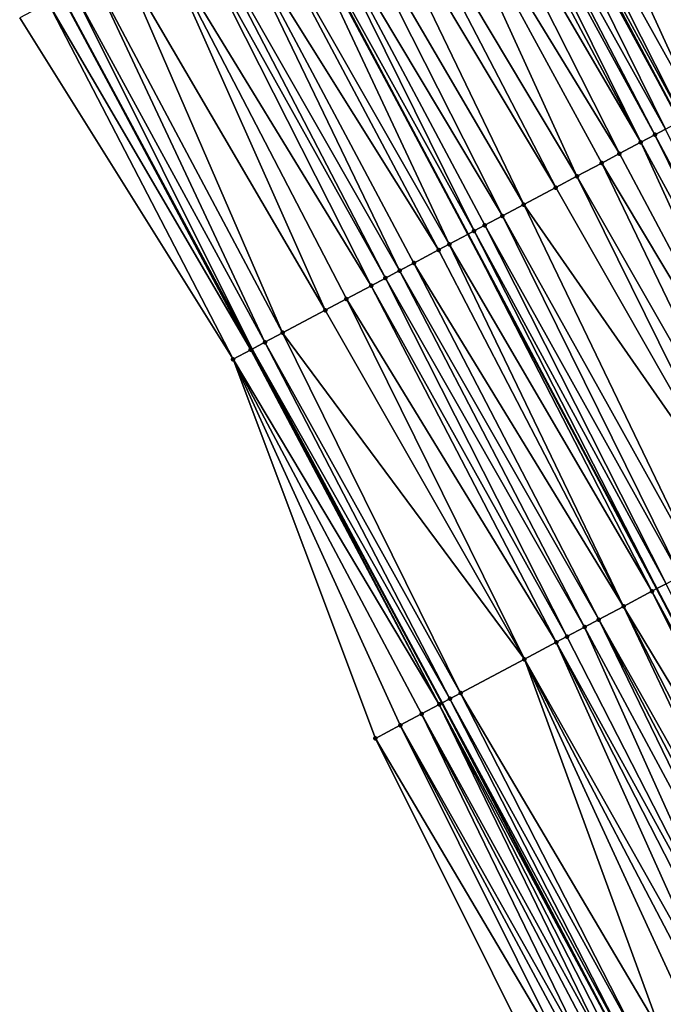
# Model space of a CAD drawing. Header units: feet. Extents: x 2004186 to 2014793, y 836912 to 864902.
# Tile 357 of 656: x 2010058 to 2010090, y 848553 to 848602. Entities that reach past the tile are written whole.
import ezdxf

# ---------------------------------------------------------------- set-up
doc = ezdxf.new("R2010")
doc.units = ezdxf.units.FT
doc.header["$LTSCALE"] = 100
doc.header["$MEASUREMENT"] = 0
for name, color, linetype, lineweight in [('EP_Travel Lane', 5, 'Continuous', 40), ('GPL_Skip Line', 2, 'Continuous', 40), ('Road Shots', 4, 'Continuous', 200), ('Road X-Section', 30, 'Continuous', 13)]:
    doc.layers.add(name, color=color, linetype=linetype, lineweight=lineweight)
doc.layers.add('I-77 SB_MM21-27-Surface-Border', color=7, linetype='Continuous')
doc.layers.add('I-77 SB_MM21-27-Surface-TIN', color=7, linetype='Continuous')

msp = doc.modelspace()

# ---------------------------------------------------------------- linework, layer by layer
at = {"layer": 'EP_Travel Lane'}
msp.add_polyline3d([(2010185.079267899, 848354.2161838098, 429.6111974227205), (2010176.462247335, 848372.2645757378, 429.5588371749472), (2010167.845285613, 848390.3128444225, 429.4648823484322), (2010159.228293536, 848408.3611766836, 429.3923278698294), (2010150.672779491, 848426.0488535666, 429.3418062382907), (2010141.738658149, 848443.9423748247, 429.2590691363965), (2010132.804481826, 848461.8360062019, 429.2130457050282), (2010123.870355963, 848479.729536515, 429.1333020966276), (2010115.063113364, 848497.3217186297, 429.0558442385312), (2010106.077243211, 848515.1898824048, 428.9782848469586), (2010097.091326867, 848533.058138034, 428.9325215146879), (2010088.105446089, 848550.9263229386, 428.8622430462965), (2010078.985562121, 848568.3162775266, 428.7917320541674), (2010069.520886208, 848585.9350449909, 428.7094043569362), (2010060.05615643, 848603.5539127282, 428.663867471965)], dxfattribs=at)
at = {"layer": 'GPL_Skip Line'}
for points in [[(2010215.519128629, 848346.601391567, 430.5946012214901), (2010207.053911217, 848364.7211766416, 430.5414172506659), (2010198.430192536, 848382.7663136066, 430.4742536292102), (2010189.806490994, 848400.8114147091, 430.3949458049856), (2010181.182757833, 848418.8565819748, 430.3380431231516), (2010172.478275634, 848436.8624081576, 430.2722322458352), (2010163.59502872, 848454.7812046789, 430.2039886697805), (2010154.711774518, 848472.7000159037, 430.1406482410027), (2010145.828520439, 848490.6188268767, 430.0772240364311), (2010136.862724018, 848508.4959757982, 429.9985156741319), (2010127.74192482, 848526.2949927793, 429.9196532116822), (2010118.621085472, 848544.0940881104, 429.8680376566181), (2010109.500244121, 848561.8931873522, 429.8177818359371), (2010100.213436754, 848579.605537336, 429.7355131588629), (2010090.824792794, 848597.2647606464, 429.6626206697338), (2010081.436118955, 848614.924040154, 429.6102286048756)], [(2010204.601826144, 848341.5405152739, 430.1423739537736), (2010196.184079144, 848359.5248825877, 430.0913118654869), (2010187.594482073, 848377.586320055, 430.0224276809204), (2010179.004900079, 848395.6477258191, 429.9428828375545), (2010170.415280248, 848413.709211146, 429.890194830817), (2010161.808087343, 848431.5710309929, 429.8360841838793), (2010152.911226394, 848449.4830791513, 429.7680688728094), (2010144.014368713, 848467.3951207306, 429.6978289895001), (2010135.117502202, 848485.3071800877, 429.6335347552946), (2010126.21662445, 848503.0389576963, 429.5556429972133), (2010117.109927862, 848520.8452229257, 429.4827322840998), (2010108.00320422, 848538.6515410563, 429.4281994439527), (2010098.89648032, 848556.4578596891, 429.3738333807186), (2010089.689337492, 848574.0087241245, 429.278892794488), (2010080.28839136, 848591.6614075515, 429.2061529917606), (2010070.887408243, 848609.3141604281, 429.1588207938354)]]:
    msp.add_polyline3d(points, dxfattribs=at)
at = {"layer": 'I-77 SB_MM21-27-Surface-Border', "color": 3, "linetype": 'ByBlock', "lineweight": -2}
msp.add_polyline3d([(2010182.152903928, 848352.8174021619, 429.5337966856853), (2010173.34872787, 848370.7763118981, 429.4700902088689), (2010163.642372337, 848388.3038607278, 429.34810690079), (2010154.477361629, 848406.0901483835, 429.2347148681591), (2010145.422448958, 848423.4451708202, 429.119518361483), (2010136.539195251, 848441.3639810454, 429.0558824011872), (2010127.476702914, 848459.1940583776, 429.0255502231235), (2010118.772606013, 848477.2017665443, 428.9835384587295), (2010109.987628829, 848494.7202990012, 428.897448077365), (2010101.400794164, 848512.7929615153, 428.8253653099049), (2010092.991919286, 848530.95689461, 428.7747814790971), (2010084.405039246, 848549.02964567, 428.7334461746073), (2010075.668516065, 848566.5523048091, 428.6657347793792), (2010068.575462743, 848585.4322916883, 428.6773773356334), (2010057.950708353, 848602.4342243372, 428.5748901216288)], dxfattribs=at)
at = {"layer": 'I-77 SB_MM21-27-Surface-TIN', "color": 128, "linetype": 'ByBlock', "lineweight": -2}
for points in [[(2010090.088591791, 848619.5256393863, 430.0238228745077), (2010089.205691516, 848619.0560788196, 429.9781082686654), (2010099.12410842, 848601.678530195, 430.0559632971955)], [(2010089.205691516, 848619.0560788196, 429.9781082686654), (2010088.322788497, 848618.5865234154, 429.934277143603), (2010098.064625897, 848601.115061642, 430.0026082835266)], [(2010089.205691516, 848619.0560788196, 429.9781082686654), (2010098.064625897, 848601.115061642, 430.0026082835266), (2010099.12410842, 848601.678530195, 430.0559632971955)], [(2010088.322788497, 848618.5865234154, 429.934277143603), (2010086.910131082, 848617.8352584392, 429.8727819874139), (2010097.181713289, 848600.6455242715, 429.9653529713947)], [(2010088.322788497, 848618.5865234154, 429.934277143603), (2010097.181713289, 848600.6455242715, 429.9653529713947), (2010098.064625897, 848601.115061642, 430.0026082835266)], [(2010086.910131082, 848617.8352584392, 429.8727819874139), (2010085.674060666, 848617.1778925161, 429.8156654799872), (2010095.592481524, 848599.8003364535, 429.8907964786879)], [(2010086.910131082, 848617.8352584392, 429.8727819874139), (2010095.592481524, 848599.8003364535, 429.8907964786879), (2010097.181713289, 848600.6455242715, 429.9653529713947)], [(2010085.674060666, 848617.1778925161, 429.8156654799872), (2010084.261422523, 848616.4265912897, 429.7409464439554), (2010094.532997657, 848599.236870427, 429.8383630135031)], [(2010085.674060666, 848617.1778925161, 429.8156654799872), (2010094.532997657, 848599.236870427, 429.8383630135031), (2010095.592481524, 848599.8003364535, 429.8907964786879)], [(2010084.261422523, 848616.4265912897, 429.7409464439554), (2010083.378514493, 848615.9570453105, 429.7005534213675), (2010092.943773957, 848598.3916674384, 429.7582724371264)], [(2010084.261422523, 848616.4265912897, 429.7409464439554), (2010092.943773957, 848598.3916674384, 429.7582724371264), (2010094.532997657, 848599.236870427, 429.8383630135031)], [(2010083.378514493, 848615.9570453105, 429.7005534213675), (2010081.965866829, 848615.2057619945, 429.6323680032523), (2010091.707705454, 848597.734297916, 429.6998391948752)], [(2010083.378514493, 848615.9570453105, 429.7005534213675), (2010091.707705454, 848597.734297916, 429.6998391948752), (2010092.943773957, 848598.3916674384, 429.7582724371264)], [(2010081.965866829, 848615.2057619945, 429.6323680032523), (2010081.436118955, 848614.924040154, 429.6102286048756), (2010091.001377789, 848597.3586634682, 429.6683745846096)], [(2010081.965866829, 848615.2057619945, 429.6323680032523), (2010091.001377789, 848597.3586634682, 429.6683745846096), (2010091.707705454, 848597.734297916, 429.6998391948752)], [(2010081.259536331, 848614.8301328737, 429.6028488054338), (2010080.376607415, 848614.3606261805, 429.5767870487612), (2010090.118452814, 848596.8891493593, 429.6396050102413)], [(2010081.259536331, 848614.8301328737, 429.6028488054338), (2010090.824792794, 848597.2647606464, 429.6626206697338), (2010081.436118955, 848614.924040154, 429.6102286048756)], [(2010081.259536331, 848614.8301328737, 429.6028488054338), (2010090.118452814, 848596.8891493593, 429.6396050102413), (2010090.824792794, 848597.2647606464, 429.6626206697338)], [(2010091.001377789, 848597.3586634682, 429.6683745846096), (2010081.436118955, 848614.924040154, 429.6102286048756), (2010090.824792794, 848597.2647606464, 429.6626206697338)], [(2010080.023440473, 848614.1728148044, 429.563189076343), (2010079.493702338, 848613.8910746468, 429.5343677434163), (2010088.882381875, 848596.2317844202, 429.5828436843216)], [(2010080.376607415, 848614.3606261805, 429.5767870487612), (2010080.023440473, 848614.1728148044, 429.563189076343), (2010089.588702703, 848596.6074317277, 429.6189994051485)], [(2010080.023440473, 848614.1728148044, 429.563189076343), (2010088.882381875, 848596.2317844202, 429.5828436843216), (2010089.588702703, 848596.6074317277, 429.6189994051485)], [(2010080.376607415, 848614.3606261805, 429.5767870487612), (2010089.588702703, 848596.6074317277, 429.6189994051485), (2010090.118452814, 848596.8891493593, 429.6396050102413)], [(2010079.493702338, 848613.8910746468, 429.5343677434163), (2010078.787385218, 848613.5154203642, 429.4956697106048), (2010088.882381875, 848596.2317844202, 429.5828436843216)], [(2010078.787385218, 848613.5154203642, 429.4956697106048), (2010077.374731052, 848612.764149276, 429.4319449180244), (2010087.822901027, 848595.6683127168, 429.5283393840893)], [(2010078.787385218, 848613.5154203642, 429.4956697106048), (2010087.822901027, 848595.6683127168, 429.5283393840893), (2010088.882381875, 848596.2317844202, 429.5828436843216)], [(2010077.374731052, 848612.764149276, 429.4319449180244), (2010075.432327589, 848611.7311590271, 429.347058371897), (2010085.703912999, 848594.5414188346, 429.4373971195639)], [(2010077.374731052, 848612.764149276, 429.4319449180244), (2010086.939996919, 848595.1987593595, 429.485252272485), (2010087.822901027, 848595.6683127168, 429.5283393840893)], [(2010077.374731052, 848612.764149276, 429.4319449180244), (2010085.703912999, 848594.5414188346, 429.4373971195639), (2010086.939996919, 848595.1987593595, 429.485252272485)], [(2010075.432327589, 848611.7311590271, 429.347058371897), (2010074.372831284, 848611.1677163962, 429.3031627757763), (2010084.644421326, 848593.9779674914, 429.3903201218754)], [(2010075.432327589, 848611.7311590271, 429.347058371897), (2010084.644421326, 848593.9779674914, 429.3903201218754), (2010085.703912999, 848594.5414188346, 429.4373971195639)], [(2010074.372831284, 848611.1677163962, 429.3031627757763), (2010072.960170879, 848610.4164570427, 429.2437187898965), (2010083.055180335, 848593.1327970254, 429.3220935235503)], [(2010074.372831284, 848611.1677163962, 429.3031627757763), (2010083.055180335, 848593.1327970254, 429.3220935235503), (2010084.644421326, 848593.9779674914, 429.3903201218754)], [(2010072.960170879, 848610.4164570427, 429.2437187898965), (2010071.724084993, 848609.759120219, 429.1972175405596), (2010081.995678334, 848592.569365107, 429.282102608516)], [(2010072.960170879, 848610.4164570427, 429.2437187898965), (2010081.995678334, 848592.569365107, 429.282102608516), (2010083.055180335, 848593.1327970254, 429.3220935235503)], [(2010071.724084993, 848609.759120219, 429.1972175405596), (2010070.887408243, 848609.3141604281, 429.1588207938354), (2010080.583017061, 848591.8181073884, 429.2232508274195)], [(2010071.724084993, 848609.759120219, 429.1972175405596), (2010081.112759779, 848592.0998389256, 429.2489290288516), (2010081.995678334, 848592.569365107, 429.282102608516)], [(2010071.724084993, 848609.759120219, 429.1972175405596), (2010080.583017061, 848591.8181073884, 429.2232508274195), (2010081.112759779, 848592.0998389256, 429.2489290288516)], [(2010070.841177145, 848609.2895738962, 429.1566991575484), (2010069.428520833, 848608.5383068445, 429.0944469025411), (2010079.346967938, 848591.1607014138, 429.1515199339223)], [(2010070.841177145, 848609.2895738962, 429.1566991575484), (2010080.28839136, 848591.6614075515, 429.2061529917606), (2010070.887408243, 848609.3141604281, 429.1588207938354)], [(2010070.841177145, 848609.2895738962, 429.1566991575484), (2010079.346967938, 848591.1607014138, 429.1515199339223), (2010080.28839136, 848591.6614075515, 429.2061529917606)], [(2010080.583017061, 848591.8181073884, 429.2232508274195), (2010070.887408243, 848609.3141604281, 429.1588207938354), (2010080.28839136, 848591.6614075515, 429.2061529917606)], [(2010069.428520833, 848608.5383068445, 429.0944469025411), (2010068.192455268, 848607.8809317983, 429.0340022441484), (2010078.817225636, 848590.8789690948, 429.1255565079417)], [(2010069.428520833, 848608.5383068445, 429.0944469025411), (2010078.817225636, 848590.8789690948, 429.1255565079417), (2010079.346967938, 848591.1607014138, 429.1515199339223)], [(2010068.192455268, 848607.8809317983, 429.0340022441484), (2010066.956399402, 848607.2235385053, 428.9669013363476), (2010076.87481435, 848589.8459935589, 429.0460313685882)], [(2010068.192455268, 848607.8809317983, 429.0340022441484), (2010077.581143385, 848590.2216254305, 429.0765561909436), (2010078.817225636, 848590.8789690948, 429.1255565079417)], [(2010068.192455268, 848607.8809317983, 429.0340022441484), (2010076.87481435, 848589.8459935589, 429.0460313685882), (2010077.581143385, 848590.2216254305, 429.0765561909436)], [(2010066.956399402, 848607.2235385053, 428.9669013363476), (2010066.426656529, 848606.9418072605, 428.9413313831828), (2010076.168495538, 848589.4703424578, 429.0084917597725)], [(2010066.956399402, 848607.2235385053, 428.9669013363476), (2010076.168495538, 848589.4703424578, 429.0084917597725), (2010076.87481435, 848589.8459935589, 429.0460313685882)], [(2010066.426656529, 848606.9418072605, 428.9413313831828), (2010065.013987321, 848606.1905644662, 428.8879280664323), (2010075.462172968, 848589.0946984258, 428.9735309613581)], [(2010066.426656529, 848606.9418072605, 428.9413313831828), (2010075.462172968, 848589.0946984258, 428.9735309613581), (2010076.168495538, 848589.4703424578, 429.0084917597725)], [(2010065.013987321, 848606.1905644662, 428.8879280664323), (2010063.071579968, 848605.1575815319, 428.8057098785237), (2010073.166590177, 848587.8739200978, 428.8835381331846)], [(2010065.013987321, 848606.1905644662, 428.8879280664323), (2010074.226086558, 848588.437362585, 428.9273845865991), (2010075.462172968, 848589.0946984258, 428.9735309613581)], [(2010065.013987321, 848606.1905644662, 428.8879280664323), (2010073.166590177, 848587.8739200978, 428.8835381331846), (2010074.226086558, 848588.437362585, 428.9273845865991)], [(2010063.071579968, 848605.1575815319, 428.8057098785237), (2010061.65893295, 848604.4062970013, 428.7370814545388), (2010071.047613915, 848586.747004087, 428.7845234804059)], [(2010063.071579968, 848605.1575815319, 428.8057098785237), (2010071.047613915, 848586.747004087, 428.7845234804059), (2010073.166590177, 848587.8739200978, 428.8835381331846)], [(2010061.65893295, 848604.4062970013, 428.7370814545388), (2010060.599447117, 848603.842834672, 428.6859999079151), (2010070.164711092, 848586.2774483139, 428.7405549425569)], [(2010061.65893295, 848604.4062970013, 428.7370814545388), (2010070.164711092, 848586.2774483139, 428.7405549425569), (2010071.047613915, 848586.747004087, 428.7845234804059)], [(2010060.599447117, 848603.842834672, 428.6859999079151), (2010060.05615643, 848603.5539127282, 428.663867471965), (2010069.520886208, 848585.9350449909, 428.7094043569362)], [(2010060.599447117, 848603.842834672, 428.6859999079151), (2010069.520886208, 848585.9350449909, 428.7094043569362), (2010070.164711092, 848586.2774483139, 428.7405549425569)], [(2010059.363366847, 848603.1854872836, 428.6356447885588), (2010069.458387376, 848585.9018064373, 428.7063804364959), (2010060.05615643, 848603.5539127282, 428.663867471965)], [(2010069.458387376, 848585.9018064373, 428.7063804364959), (2010069.520886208, 848585.9350449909, 428.7094043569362), (2010060.05615643, 848603.5539127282, 428.663867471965)], [(2010059.363366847, 848603.1854872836, 428.6356447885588), (2010057.950708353, 848602.4342243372, 428.5748901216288), (2010068.575462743, 848585.4322916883, 428.6773773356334)], [(2010059.363366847, 848603.1854872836, 428.6356447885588), (2010068.575462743, 848585.4322916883, 428.6773773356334), (2010069.458387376, 848585.9018064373, 428.7063804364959)], [(2010089.588702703, 848596.6074317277, 429.6189994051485), (2010088.882381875, 848596.2317844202, 429.5828436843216), (2010098.447589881, 848578.6665033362, 429.6758700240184)], [(2010090.118452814, 848596.8891493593, 429.6396050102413), (2010089.588702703, 848596.6074317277, 429.6189994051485), (2010098.977338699, 848578.9482233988, 429.6973608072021)], [(2010089.588702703, 848596.6074317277, 429.6189994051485), (2010098.447589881, 848578.6665033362, 429.6758700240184), (2010098.977338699, 848578.9482233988, 429.6973608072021)], [(2010088.882381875, 848596.2317844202, 429.5828436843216), (2010087.822901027, 848595.6683127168, 429.5283393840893), (2010097.211530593, 848578.00911648, 429.6111172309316)], [(2010088.882381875, 848596.2317844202, 429.5828436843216), (2010097.211530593, 848578.00911648, 429.6111172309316), (2010098.447589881, 848578.6665033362, 429.6758700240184)], [(2010087.822901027, 848595.6683127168, 429.5283393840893), (2010086.939996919, 848595.1987593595, 429.485252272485), (2010097.211530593, 848578.00911648, 429.6111172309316)], [(2010086.939996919, 848595.1987593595, 429.485252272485), (2010085.703912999, 848594.5414188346, 429.4373971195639), (2010095.622298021, 848577.1639301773, 429.5371183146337)], [(2010086.939996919, 848595.1987593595, 429.485252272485), (2010095.622298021, 848577.1639301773, 429.5371183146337), (2010097.211530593, 848578.00911648, 429.6111172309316)], [(2010085.703912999, 848594.5414188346, 429.4373971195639), (2010084.644421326, 848593.9779674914, 429.3903201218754), (2010094.562798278, 848576.6004940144, 429.4955821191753)], [(2010085.703912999, 848594.5414188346, 429.4373971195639), (2010094.562798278, 848576.6004940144, 429.4955821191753), (2010095.622298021, 848577.1639301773, 429.5371183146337)], [(2010084.644421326, 848593.9779674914, 429.3903201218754), (2010083.055180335, 848593.1327970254, 429.3220935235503), (2010094.562798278, 848576.6004940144, 429.4955821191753)], [(2010083.055180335, 848593.1327970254, 429.3220935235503), (2010081.995678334, 848592.569365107, 429.282102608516), (2010091.737475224, 848575.097979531, 429.3782349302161)], [(2010083.055180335, 848593.1327970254, 429.3220935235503), (2010091.737475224, 848575.097979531, 429.3782349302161), (2010094.562798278, 848576.6004940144, 429.4955821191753)], [(2010081.995678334, 848592.569365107, 429.282102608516), (2010081.112759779, 848592.0998389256, 429.2489290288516), (2010090.854562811, 848574.6284417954, 429.3408490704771)], [(2010081.995678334, 848592.569365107, 429.282102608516), (2010090.854562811, 848574.6284417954, 429.3408490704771), (2010091.737475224, 848575.097979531, 429.3782349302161)], [(2010081.112759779, 848592.0998389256, 429.2489290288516), (2010080.583017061, 848591.8181073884, 429.2232508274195), (2010090.14824512, 848574.2527885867, 429.3025427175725)], [(2010081.112759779, 848592.0998389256, 429.2489290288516), (2010090.14824512, 848574.2527885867, 429.3025427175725), (2010090.854562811, 848574.6284417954, 429.3408490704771)], [(2010079.346967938, 848591.1607014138, 429.1515199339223), (2010089.441924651, 848573.8771406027, 429.2661423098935), (2010080.28839136, 848591.6614075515, 429.2061529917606)], [(2010080.583017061, 848591.8181073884, 429.2232508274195), (2010080.28839136, 848591.6614075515, 429.2061529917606), (2010089.689337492, 848574.0087241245, 429.278892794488)], [(2010089.441924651, 848573.8771406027, 429.2661423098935), (2010089.689337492, 848574.0087241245, 429.278892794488), (2010080.28839136, 848591.6614075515, 429.2061529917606)], [(2010080.583017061, 848591.8181073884, 429.2232508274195), (2010089.689337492, 848574.0087241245, 429.278892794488), (2010090.14824512, 848574.2527885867, 429.3025427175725)], [(2010079.346967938, 848591.1607014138, 429.1515199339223), (2010078.817225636, 848590.8789690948, 429.1255565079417), (2010088.029283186, 848573.1258456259, 429.1937031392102)], [(2010079.346967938, 848591.1607014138, 429.1515199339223), (2010088.029283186, 848573.1258456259, 429.1937031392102), (2010089.441924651, 848573.8771406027, 429.2661423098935)], [(2010078.817225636, 848590.8789690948, 429.1255565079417), (2010077.581143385, 848590.2216254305, 429.0765561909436), (2010088.029283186, 848573.1258456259, 429.1937031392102)], [(2010077.581143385, 848590.2216254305, 429.0765561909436), (2010076.87481435, 848589.8459935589, 429.0460313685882), (2010086.793202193, 848572.4684995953, 429.1438433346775)], [(2010077.581143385, 848590.2216254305, 429.0765561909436), (2010086.793202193, 848572.4684995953, 429.1438433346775), (2010088.029283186, 848573.1258456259, 429.1937031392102)], [(2010076.87481435, 848589.8459935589, 429.0460313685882), (2010076.168495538, 848589.4703424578, 429.0084917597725), (2010086.086875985, 848572.0928624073, 429.1113812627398)], [(2010076.87481435, 848589.8459935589, 429.0460313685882), (2010086.086875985, 848572.0928624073, 429.1113812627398), (2010086.793202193, 848572.4684995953, 429.1438433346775)], [(2010075.462172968, 848589.0946984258, 428.9735309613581), (2010074.226086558, 848588.437362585, 428.9273845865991), (2010084.674236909, 848571.3415629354, 429.0373022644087)], [(2010076.168495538, 848589.4703424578, 429.0084917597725), (2010075.462172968, 848589.0946984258, 428.9735309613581), (2010085.20397825, 848571.6232970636, 429.0639241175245)], [(2010075.462172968, 848589.0946984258, 428.9735309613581), (2010084.674236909, 848571.3415629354, 429.0373022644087), (2010085.20397825, 848571.6232970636, 429.0639241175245)], [(2010076.168495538, 848589.4703424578, 429.0084917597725), (2010085.20397825, 848571.6232970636, 429.0639241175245), (2010086.086875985, 848572.0928624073, 429.1113812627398)], [(2010074.226086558, 848588.437362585, 428.9273845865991), (2010073.166590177, 848587.8739200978, 428.8835381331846), (2010083.084994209, 848570.4963956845, 428.9702533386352)], [(2010074.226086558, 848588.437362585, 428.9273845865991), (2010083.084994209, 848570.4963956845, 428.9702533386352), (2010084.674236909, 848571.3415629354, 429.0373022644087)], [(2010073.166590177, 848587.8739200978, 428.8835381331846), (2010071.047613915, 848586.747004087, 428.7845234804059), (2010083.084994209, 848570.4963956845, 428.9702533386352)], [(2010071.047613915, 848586.747004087, 428.7845234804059), (2010070.164711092, 848586.2774483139, 428.7405549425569), (2010079.906509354, 848568.8060601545, 428.8357803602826)], [(2010071.047613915, 848586.747004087, 428.7845234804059), (2010079.906509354, 848568.8060601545, 428.8357803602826), (2010083.084994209, 848570.4963956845, 428.9702533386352)], [(2010070.164711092, 848586.2774483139, 428.7405549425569), (2010069.520886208, 848585.9350449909, 428.7094043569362), (2010079.376767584, 848568.5243268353, 428.809453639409)], [(2010070.164711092, 848586.2774483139, 428.7405549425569), (2010079.376767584, 848568.5243268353, 428.809453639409), (2010079.906509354, 848568.8060601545, 428.8357803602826)], [(2010069.458387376, 848585.9018064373, 428.7063804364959), (2010068.575462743, 848585.4322916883, 428.6773773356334), (2010078.847022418, 848568.2425999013, 428.7854562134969)], [(2010069.458387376, 848585.9018064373, 428.7063804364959), (2010078.847022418, 848568.2425999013, 428.7854562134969), (2010069.520886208, 848585.9350449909, 428.7094043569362)], [(2010078.847022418, 848568.2425999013, 428.7854562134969), (2010078.985562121, 848568.3162775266, 428.7917320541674), (2010069.520886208, 848585.9350449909, 428.7094043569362)], [(2010079.376767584, 848568.5243268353, 428.809453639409), (2010069.520886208, 848585.9350449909, 428.7094043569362), (2010078.985562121, 848568.3162775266, 428.7917320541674)], [(2010068.575462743, 848585.4322916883, 428.6773773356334), (2010077.964098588, 848567.7730836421, 428.7559048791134), (2010078.847022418, 848568.2425999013, 428.7854562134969)], [(2010068.575462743, 848585.4322916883, 428.6773773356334), (2010076.904592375, 848567.2096596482, 428.7188079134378), (2010077.964098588, 848567.7730836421, 428.7559048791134)], [(2010068.575462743, 848585.4322916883, 428.6773773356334), (2010075.668516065, 848566.5523048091, 428.6657347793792), (2010076.904592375, 848567.2096596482, 428.7188079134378)], [(2010089.441924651, 848573.8771406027, 429.2661423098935), (2010088.029283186, 848573.1258456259, 429.1937031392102), (2010098.287490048, 848556.1456532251, 429.3352992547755)], [(2010089.441924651, 848573.8771406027, 429.2661423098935), (2010098.89648032, 848556.4578596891, 429.3738333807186), (2010089.689337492, 848574.0087241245, 429.278892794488)], [(2010089.441924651, 848573.8771406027, 429.2661423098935), (2010098.287490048, 848556.1456532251, 429.3352992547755), (2010098.89648032, 848556.4578596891, 429.3738333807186)], [(2010090.14824512, 848574.2527885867, 429.3025427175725), (2010089.689337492, 848574.0087241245, 429.278892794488), (2010098.999389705, 848556.5106174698, 429.3803450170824)], [(2010098.999389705, 848556.5106174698, 429.3803450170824), (2010089.689337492, 848574.0087241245, 429.278892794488), (2010098.89648032, 848556.4578596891, 429.3738333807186)], [(2010088.029283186, 848573.1258456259, 429.1937031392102), (2010086.793202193, 848572.4684995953, 429.1438433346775), (2010096.507729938, 848555.2332640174, 429.2301280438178)], [(2010088.029283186, 848573.1258456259, 429.1937031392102), (2010097.041659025, 848555.506978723, 429.2609641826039), (2010098.287490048, 848556.1456532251, 429.3352992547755)], [(2010088.029283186, 848573.1258456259, 429.1937031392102), (2010096.507729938, 848555.2332640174, 429.2301280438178), (2010097.041659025, 848555.506978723, 429.2609641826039)], [(2010086.793202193, 848572.4684995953, 429.1438433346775), (2010086.086875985, 848572.0928624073, 429.1113812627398), (2010095.439846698, 848554.685883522, 429.185466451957)], [(2010086.793202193, 848572.4684995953, 429.1438433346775), (2010095.97378731, 848554.9595757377, 429.2084816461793), (2010096.507729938, 848555.2332640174, 429.2301280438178)], [(2010086.793202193, 848572.4684995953, 429.1438433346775), (2010095.439846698, 848554.685883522, 429.185466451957), (2010095.97378731, 848554.9595757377, 429.2084816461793)], [(2010086.086875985, 848572.0928624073, 429.1113812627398), (2010085.20397825, 848571.6232970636, 429.0639241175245), (2010094.194008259, 848554.047223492, 429.1161641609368)], [(2010086.086875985, 848572.0928624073, 429.1113812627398), (2010094.194008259, 848554.047223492, 429.1161641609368), (2010095.439846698, 848554.685883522, 429.185466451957)], [(2010085.20397825, 848571.6232970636, 429.0639241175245), (2010084.674236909, 848571.3415629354, 429.0373022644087), (2010094.194008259, 848554.047223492, 429.1161641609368)], [(2010084.674236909, 848571.3415629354, 429.0373022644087), (2010083.084994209, 848570.4963956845, 428.9702533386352), (2010092.770153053, 848553.3174040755, 429.0640031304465)], [(2010084.674236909, 848571.3415629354, 429.0373022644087), (2010093.660069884, 848553.7735269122, 429.0916313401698), (2010094.194008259, 848554.047223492, 429.1161641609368)], [(2010084.674236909, 848571.3415629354, 429.0373022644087), (2010092.770153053, 848553.3174040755, 429.0640031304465), (2010093.660069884, 848553.7735269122, 429.0916313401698)], [(2010083.084994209, 848570.4963956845, 428.9702533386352), (2010079.906509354, 848568.8060601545, 428.8357803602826), (2010089.922467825, 848551.8577160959, 428.942590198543)], [(2010083.084994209, 848570.4963956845, 428.9702533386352), (2010092.236212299, 848553.0437121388, 429.0410850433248), (2010092.770153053, 848553.3174040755, 429.0640031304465)], [(2010083.084994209, 848570.4963956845, 428.9702533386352), (2010091.346304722, 848552.5875712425, 429.0071764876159), (2010092.236212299, 848553.0437121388, 429.0410850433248)], [(2010083.084994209, 848570.4963956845, 428.9702533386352), (2010089.922467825, 848551.8577160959, 428.942590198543), (2010091.346304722, 848552.5875712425, 429.0071764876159)], [(2010079.376767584, 848568.5243268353, 428.809453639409), (2010078.985562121, 848568.3162775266, 428.7917320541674), (2010088.32064593, 848551.0366395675, 428.8735860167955)], [(2010079.906509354, 848568.8060601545, 428.8357803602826), (2010079.376767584, 848568.5243268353, 428.809453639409), (2010088.854580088, 848551.3103443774, 428.9009808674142)], [(2010079.376767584, 848568.5243268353, 428.809453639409), (2010088.32064593, 848551.0366395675, 428.8735860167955), (2010088.854580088, 848551.3103443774, 428.9009808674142)], [(2010079.906509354, 848568.8060601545, 428.8357803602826), (2010088.854580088, 848551.3103443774, 428.9009808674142), (2010089.922467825, 848551.8577160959, 428.942590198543)], [(2010078.847022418, 848568.2425999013, 428.7854562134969), (2010077.964098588, 848567.7730836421, 428.7559048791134), (2010087.430747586, 848550.5804806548, 428.8334122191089)], [(2010078.847022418, 848568.2425999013, 428.7854562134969), (2010088.105446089, 848550.9263229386, 428.8622430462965), (2010078.985562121, 848568.3162775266, 428.7917320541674)], [(2010078.847022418, 848568.2425999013, 428.7854562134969), (2010087.786712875, 848550.762932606, 428.8454429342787), (2010088.105446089, 848550.9263229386, 428.8622430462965)], [(2010078.847022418, 848568.2425999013, 428.7854562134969), (2010087.430747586, 848550.5804806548, 428.8334122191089), (2010087.786712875, 848550.762932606, 428.8454429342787)], [(2010088.32064593, 848551.0366395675, 428.8735860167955), (2010078.985562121, 848568.3162775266, 428.7917320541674), (2010088.105446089, 848550.9263229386, 428.8622430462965)], [(2010077.964098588, 848567.7730836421, 428.7559048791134), (2010076.904592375, 848567.2096596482, 428.7188079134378), (2010086.540809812, 848550.1243986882, 428.8199967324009)], [(2010077.964098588, 848567.7730836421, 428.7559048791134), (2010087.074771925, 848550.3980489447, 428.8284203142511), (2010087.430747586, 848550.5804806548, 428.8334122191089)], [(2010077.964098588, 848567.7730836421, 428.7559048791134), (2010086.540809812, 848550.1243986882, 428.8199967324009), (2010087.074771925, 848550.3980489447, 428.8284203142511)], [(2010076.904592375, 848567.2096596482, 428.7188079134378), (2010075.668516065, 848566.5523048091, 428.6657347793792), (2010085.650902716, 848549.6682568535, 428.7857618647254)], [(2010076.904592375, 848567.2096596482, 428.7188079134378), (2010086.184843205, 848549.9419493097, 428.8088606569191), (2010086.540809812, 848550.1243986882, 428.8199967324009)], [(2010076.904592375, 848567.2096596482, 428.7188079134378), (2010085.650902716, 848549.6682568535, 428.7857618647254), (2010086.184843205, 848549.9419493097, 428.8088606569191)], [(2010075.668516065, 848566.5523048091, 428.6657347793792), (2010084.405039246, 848549.02964567, 428.7334461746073), (2010085.650902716, 848549.6682568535, 428.7857618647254)]]:
    msp.add_3dface(points, dxfattribs=at)
at = {"layer": 'Road Shots', "lineweight": 100}
for p in [(2010089.588702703, 848596.6074317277, 429.6189994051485), (2010088.882381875, 848596.2317844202, 429.5828436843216), (2010087.822901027, 848595.6683127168, 429.5283393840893), (2010086.939996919, 848595.1987593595, 429.485252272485), (2010085.703912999, 848594.5414188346, 429.4373971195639), (2010084.644421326, 848593.9779674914, 429.3903201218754), (2010083.055180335, 848593.1327970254, 429.3220935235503), (2010081.995678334, 848592.569365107, 429.282102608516), (2010081.112759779, 848592.0998389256, 429.2489290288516), (2010080.583017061, 848591.8181073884, 429.2232508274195), (2010079.346967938, 848591.1607014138, 429.1515199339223), (2010078.817225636, 848590.8789690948, 429.1255565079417), (2010077.581143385, 848590.2216254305, 429.0765561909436), (2010076.87481435, 848589.8459935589, 429.0460313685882), (2010075.462172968, 848589.0946984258, 428.9735309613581), (2010076.168495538, 848589.4703424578, 429.0084917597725), (2010074.226086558, 848588.437362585, 428.9273845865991), (2010073.166590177, 848587.8739200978, 428.8835381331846), (2010071.047613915, 848586.747004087, 428.7845234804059), (2010070.164711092, 848586.2774483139, 428.7405549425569), (2010069.458387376, 848585.9018064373, 428.7063804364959), (2010068.575462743, 848585.4322916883, 428.6773773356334), (2010089.441924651, 848573.8771406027, 429.2661423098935), (2010088.029283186, 848573.1258456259, 429.1937031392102), (2010086.793202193, 848572.4684995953, 429.1438433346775), (2010086.086875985, 848572.0928624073, 429.1113812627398), (2010085.20397825, 848571.6232970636, 429.0639241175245), (2010084.674236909, 848571.3415629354, 429.0373022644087), (2010083.084994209, 848570.4963956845, 428.9702533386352), (2010079.376767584, 848568.5243268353, 428.809453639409), (2010079.906509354, 848568.8060601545, 428.8357803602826), (2010078.847022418, 848568.2425999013, 428.7854562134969), (2010077.964098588, 848567.7730836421, 428.7559048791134), (2010076.904592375, 848567.2096596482, 428.7188079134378), (2010075.668516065, 848566.5523048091, 428.6657347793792)]:
    msp.add_point(p, dxfattribs=at)
at = {"layer": 'Road X-Section', "extrusion": (0.4694329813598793, -0.8829626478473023, 0.003104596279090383), "elevation": 194324.5747665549, "flags": 128}
msp.add_lwpolyline([(2173179.934306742, -174.6228159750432), (2173180.934306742, -174.5938127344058), (2173181.734306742, -174.5596380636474), (2173182.734306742, -174.5156693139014), (2173185.134306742, -174.4166541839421), (2173186.334306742, -174.3728075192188), (2173187.734306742, -174.3266609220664), (2173188.534306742, -174.2916999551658), (2173189.334306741, -174.2541601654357), (2173190.134306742, -174.2236351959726), (2173191.534306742, -174.1746346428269), (2173192.134306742, -174.1486710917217), (2173193.534306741, -174.0769398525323), (2173194.134306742, -174.05126152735), (2173195.134306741, -174.018087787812), (2173196.334306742, -173.9780966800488), (2173198.134306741, -173.9098697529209), (2173199.334306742, -173.8627925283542), (2173200.734306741, -173.8149371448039), (2173201.734306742, -173.7718498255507), (2173202.934306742, -173.7173452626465), (2173203.734306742, -173.6811893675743), (2173204.334306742, -173.6605836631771), (2173205.334306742, -173.6318139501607), (2173206.134306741, -173.6003491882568), (2173207.534306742, -173.5419156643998), (2173209.334306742, -173.4618247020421), (2173210.534306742, -173.4093909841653), (2173212.334306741, -173.3348341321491), (2173213.334306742, -173.2975786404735), (2173214.534306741, -173.2442233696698), (2173215.734306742, -173.1980165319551), (2173216.534306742, -173.1683108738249), (2173216.934306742, -173.1544376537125), (2173217.534306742, -173.1252952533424), (2173218.134306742, -173.0952014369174), (2173219.334306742, -173.0486202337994), (2173219.934306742, -173.0290433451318), (2173220.334306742, -173.0205532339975), (2173220.934306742, -173.0126944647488), (2173221.334306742, -173.0019371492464), (2173221.734306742, -172.9848871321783), (2173222.334306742, -172.9554082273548), (2173222.934306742, -172.9317017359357), (2173224.734306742, -172.8693277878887)], dxfattribs=at)
at = {"layer": 'Road X-Section', "extrusion": (0.469432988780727, -0.8829626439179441, 0.003104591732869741), "elevation": 194344.593015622, "flags": 128}
msp.add_lwpolyline([(2173177.332674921, -174.695723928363), (2173178.732674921, -174.6426505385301), (2173179.932674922, -174.6055533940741), (2173180.932674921, -174.5760019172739), (2173181.532674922, -174.552004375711), (2173182.132674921, -174.525677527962), (2173185.732674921, -174.3912039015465), (2173187.532674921, -174.324154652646), (2173188.132674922, -174.297532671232), (2173189.132674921, -174.2500752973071), (2173189.932674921, -174.2176130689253), (2173191.332674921, -174.1677530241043), (2173192.932674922, -174.0953135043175), (2173193.732674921, -174.0589129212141), (2173194.532674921, -174.0206063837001), (2173195.532674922, -173.9832203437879), (2173198.732674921, -173.8658725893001), (2173199.932674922, -173.8243361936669), (2173201.732674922, -173.7503369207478), (2173203.132674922, -173.6855838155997), (2173203.732674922, -173.6640929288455), (2173204.932674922, -173.6339530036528), (2173205.532674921, -173.6099151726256), (2173206.332674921, -173.5754977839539), (2173207.332674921, -173.5354006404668), (2173208.732674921, -173.4758032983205), (2173209.732674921, -173.4289772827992), (2173211.132674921, -173.3709855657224), (2173211.932674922, -173.3368374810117), (2173212.532674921, -173.3161091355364), (2173213.332674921, -173.2919840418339), (2173213.932674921, -173.2663629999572), (2173214.532674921, -173.2375183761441), (2173215.532674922, -173.1990022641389), (2173216.732674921, -173.1593777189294), (2173217.132674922, -173.1409100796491), (2173217.732674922, -173.1087842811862), (2173218.332674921, -173.0845593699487), (2173222.332674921, -172.9509756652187), (2173223.932674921, -172.8982789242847), (2173224.932674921, -172.8705560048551)], dxfattribs=at)
at = {"layer": 'Road X-Section', "extrusion": (0.4560410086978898, -0.8899528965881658, 0.003231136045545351), "elevation": 161513.6381078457, "flags": 128}
msp.add_lwpolyline([(2175864.952366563, -93.13957796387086), (2175866.352366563, -93.08726200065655), (2175866.952366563, -93.06416308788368), (2175867.352366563, -93.05302695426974), (2175867.952366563, -93.04460332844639), (2175868.352366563, -93.03961139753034), (2175868.752366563, -93.02758061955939), (2175869.352366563, -92.99943739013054), (2175869.952366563, -92.97204239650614), (2175871.152366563, -92.93043284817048), (2175872.752366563, -92.86584622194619), (2175873.752366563, -92.83193748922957), (2175874.352366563, -92.80901928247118), (2175875.352366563, -92.78139092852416), (2175875.952366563, -92.75685797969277), (2175877.352366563, -92.68755532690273), (2175877.952366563, -92.6645400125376), (2175878.552366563, -92.64289350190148), (2175879.152366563, -92.61205720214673), (2175880.552366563, -92.53772174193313), (2175881.352366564, -92.49267574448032), (2175881.752366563, -92.47354123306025), (2175882.352366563, -92.45373395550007), (2175883.152366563, -92.43004104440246), (2175885.952366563, -92.33229797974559), (2175886.752366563, -92.30091778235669), (2175887.552366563, -92.26637509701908), (2175888.952366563, -92.21329016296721), (2175890.352366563, -92.15826998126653), (2175891.552366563, -92.1059595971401), (2175892.152366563, -92.08544644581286), (2175892.952366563, -92.06327697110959), (2175895.152366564, -91.97483335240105), (2175897.152366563, -91.89218887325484), (2175898.552366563, -91.83269340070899), (2175899.552366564, -91.79181439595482), (2175901.152366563, -91.7345478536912), (2175901.952366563, -91.7025594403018), (2175903.152366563, -91.6485758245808), (2175904.152366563, -91.61786147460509), (2175904.552366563, -91.6060980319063), (2175904.752366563, -91.59784217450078), (2175904.952366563, -91.5873354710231), (2175905.552366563, -91.54788292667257), (2175905.752366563, -91.53968961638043), (2175906.952366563, -91.5083464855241), (2175909.152366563, -91.44321196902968), (2175910.952366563, -91.38482413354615), (2175912.552366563, -91.33202999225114), (2175913.152366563, -91.31409524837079)], dxfattribs=at)

doc.saveas('drawing.dxf')
